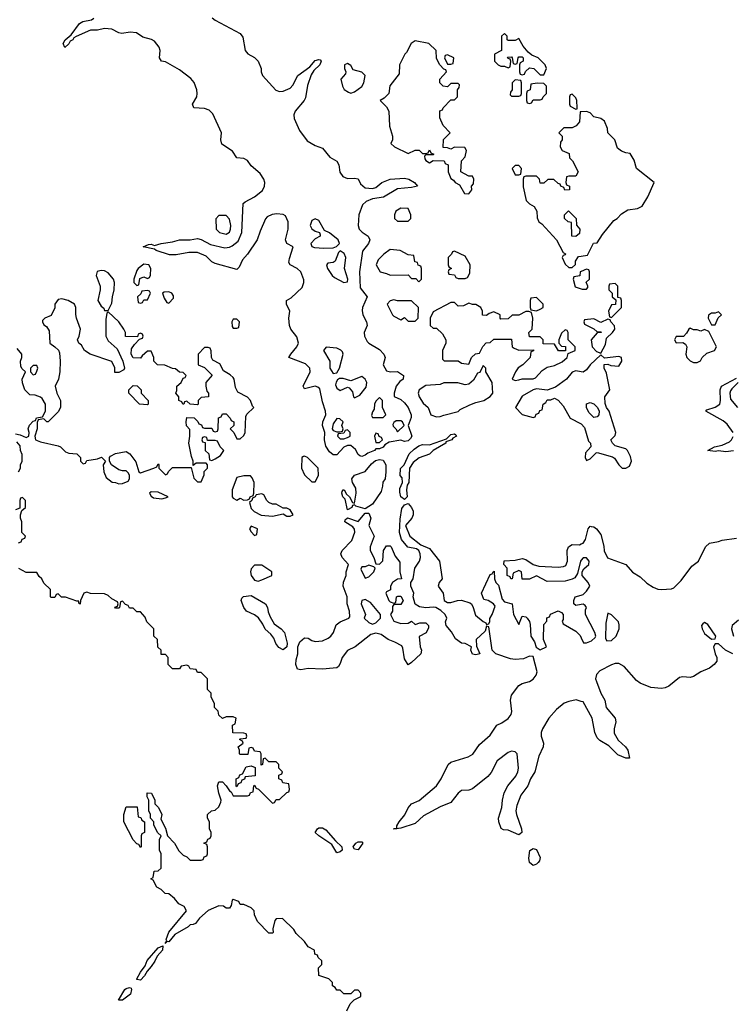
# Model space of a CAD drawing. Header units: inches. Extents: x 2601682 to 2755810, y 449311 to 584050.
# Tile 324 of 505: x 2696854 to 2700847, y 491207 to 496723. Entities that reach past the tile are written whole.
import ezdxf

# ---------------------------------------------------------------- set-up
doc = ezdxf.new("R2010")
doc.units = ezdxf.units.IN
doc.header["$MEASUREMENT"] = 0
doc.layers.add('C6499', color=7, linetype='Continuous')
doc.layers.add('C7409', color=7, linetype='Continuous')

msp = doc.modelspace()

# ---------------------------------------------------------------- linework, layer by layer
at = {"layer": 'C6499', "color": 2}
for points, elevation in [([(2697932.7, 496732.7), (2697950, 496720.7), (2698090, 496646), (2698104.5, 496624.5), (2698117.3, 496550), (2698132.5, 496532.5), (2698170, 496510.7), (2698190.8, 496490), (2698206, 496450), (2698206, 496430), (2698214.8, 496410), (2698288.5, 496328.5), (2698310, 496321.6), (2698330, 496323), (2698370, 496339.1), (2698383.8, 496356.2), (2698412.3, 496410), (2698480.2, 496459.8), (2698510, 496494.9), (2698530, 496500.7), (2698537.5, 496497.5), (2698542.8, 496490), (2698534.9, 496470), (2698501.3, 496438.7), (2698486.7, 496413.3), (2698465.8, 496354.2), (2698454.9, 496285.1), (2698448, 496270), (2698397.1, 496210), (2698390.4, 496190), (2698392.7, 496170), (2698421.4, 496101.4), (2698464.6, 496044.6), (2698510, 496017.3), (2698550, 496004), (2698592, 495952), (2698630.6, 495930), (2698641.6, 495910), (2698648.4, 495868.4), (2698663.7, 495843.7), (2698690, 495833), (2698730, 495835.5), (2698750, 495830.6), (2698763.1, 495803.1), (2698790, 495781.6), (2698830, 495778), (2698850, 495782.8), (2698882.7, 495810), (2698929.8, 495830.2), (2699010, 495834.6), (2699034.8, 495830), (2699066, 495810), (2699082, 495790), (2699050, 495782), (2698970, 495775.6), (2698891.6, 495728.4), (2698830, 495718.7), (2698795.1, 495704.9), (2698774.1, 495685.9), (2698754, 495630), (2698750.4, 495570.4), (2698756.3, 495550), (2698772, 495532), (2698806.8, 495510), (2698816.3, 495490), (2698807.7, 495470), (2698774.2, 495425.8), (2698757.1, 495310), (2698761.6, 495221.6), (2698800.5, 495170), (2698774.9, 495110), (2698773.2, 495093.2), (2698776.3, 495070), (2698797.3, 495030), (2698800.7, 495010), (2698784, 494970), (2698786, 494950), (2698800.5, 494920.5), (2698810.5, 494910.5), (2698870, 494874.8), (2698894.8, 494850), (2698901, 494830), (2698890.8, 494790), (2698910, 494756), (2698930.6, 494750.6), (2698970, 494752.2), (2699004, 494730), (2699002.8, 494710), (2698984.2, 494695.8), (2698964, 494670), (2698951.3, 494630), (2698952, 494612), (2698990, 494594.8), (2699010, 494577.3), (2699030.3, 494550), (2699047.3, 494510), (2699046.4, 494493.6), (2699031, 494450), (2699050.7, 494390), (2699044, 494376), (2699030, 494364), (2699010, 494359), (2698990, 494368), (2698924.7, 494355.3), (2698899.6, 494340.4), (2698890, 494328), (2698870, 494318), (2698850, 494318), (2698842, 494310), (2698804.9, 494295.1), (2698790, 494284), (2698770, 494275.3), (2698760.2, 494280.2), (2698750, 494288), (2698734.6, 494314.6), (2698710, 494338), (2698690, 494338), (2698670, 494328.7), (2698630, 494285.2), (2698610, 494285.1), (2698590, 494302), (2698570, 494334), (2698561.3, 494370), (2698562.7, 494410), (2698549.7, 494450), (2698552, 494470), (2698569.6, 494510), (2698568.2, 494530), (2698550, 494582), (2698535.3, 494655.3), (2698525.1, 494665.1), (2698510, 494669.6), (2698450, 494655.3), (2698442.7, 494670), (2698482, 494750), (2698479.3, 494770), (2698454.9, 494794.9), (2698362, 494830), (2698372.7, 494850), (2698406.6, 494890), (2698416, 494910), (2698407.2, 494947.2), (2698372.7, 494990), (2698365.6, 495010), (2698362.4, 495050), (2698367, 495090), (2698349, 495130), (2698348, 495150), (2698375.3, 495164.7), (2698437, 495223), (2698446, 495250), (2698445.6, 495265.6), (2698429, 495310), (2698409, 495330), (2698368.7, 495350), (2698362.7, 495362.7), (2698365.2, 495385.2), (2698386, 495450), (2698350, 495469), (2698342.7, 495490), (2698358.7, 495550), (2698358.4, 495590), (2698343.6, 495623.6), (2698330, 495631.8), (2698295.3, 495635.3), (2698268.5, 495631.5), (2698240.6, 495619.4), (2698231.8, 495608.2), (2698201.3, 495538.7), (2698184.4, 495490), (2698130, 495409.5), (2698101.7, 495378.3), (2698083.5, 495336.5), (2698070, 495324), (2697950, 495357), (2697930, 495367.3), (2697898.8, 495398.8), (2697850, 495418.4), (2697802, 495418), (2697730, 495406), (2697694, 495406), (2697618, 495430), (2697610, 495438), (2697546, 495450), (2697576.4, 495463.6), (2697590, 495464.7), (2697610, 495458), (2697646, 495470), (2697710, 495479.1), (2697750, 495490.5), (2697810, 495490.4), (2697850, 495496.4), (2697870, 495492.4), (2697923.4, 495463.4), (2698004.1, 495444.1), (2698030, 495447.7), (2698044.4, 495455.6), (2698077.2, 495482.8), (2698098.4, 495530), (2698106.2, 495693.8), (2698116.6, 495703.4), (2698169.2, 495730), (2698214.2, 495765.8), (2698225.1, 495790), (2698227, 495810), (2698222.7, 495830), (2698201.3, 495861.3), (2698150, 495905.2), (2698130, 495934), (2698110, 495946), (2698070, 495949), (2698046, 495986), (2697985.6, 496025.6), (2697980.9, 496050), (2697984.2, 496090), (2697935.8, 496195.8), (2697915.4, 496215.4), (2697890, 496225.6), (2697829, 496230), (2697822.7, 496250), (2697847, 496290), (2697847.8, 496310), (2697846, 496330), (2697831.3, 496371.3), (2697813.7, 496393.7), (2697750, 496442), (2697670, 496487), (2697648.7, 496490), (2697637.2, 496510), (2697640.9, 496550), (2697636, 496570), (2697610, 496602.7), (2697592.1, 496612.1), (2697544.5, 496624.5), (2697509.3, 496649.3), (2697472.9, 496652.9), (2697426.3, 496646.3), (2697410, 496649.2), (2697370, 496669.3), (2697330, 496674), (2697290, 496665.2), (2697250, 496664), (2697170.9, 496629.1), (2697158, 496622), (2697151.3, 496610), (2697136.9, 496603.1), (2697130, 496588), (2697107.3, 496567.3), (2697098, 496590), (2697108.7, 496610), (2697142, 496638), (2697190, 496701), (2697207.5, 496712.5), (2697257.2, 496722.8), (2697270, 496730.7)], 2), ([(2700000, 496206.3), (2699994, 496206), (2699991.3, 496150), (2699971.1, 496128.9), (2699950, 496118), (2699902, 496118), (2699874, 496090), (2699894, 496070), (2699894, 496050), (2699883.6, 496036.4), (2699882, 496010), (2699894, 495990), (2699932.7, 495972.7), (2699934, 495950), (2699951.6, 495931.6), (2699982, 495870), (2699970, 495846), (2699930, 495846), (2699918, 495842), (2699914, 495810), (2699918, 495798), (2699934, 495790), (2699934, 495770), (2699908.4, 495768.4), (2699902, 495782), (2699886, 495790), (2699882, 495802), (2699870, 495806), (2699847.3, 495827.3), (2699812.7, 495827.3), (2699790, 495808), (2699770, 495808), (2699766, 495830), (2699750, 495846), (2699690, 495846), (2699678, 495842), (2699674, 495830), (2699674, 495786), (2699692, 495710), (2699710, 495692), (2699736, 495676), (2699752, 495650), (2699752.7, 495612.7), (2699762, 495590), (2699778.8, 495578.8), (2699862, 495490), (2699898, 495418), (2699911.6, 495411.6), (2699910, 495406), (2699898, 495402), (2699894, 495390), (2699910, 495354), (2699930, 495334), (2699950, 495334), (2699968, 495352), (2699968.9, 495371.1), (2699984, 495396), (2700000, 495398.7)], 6), ([(2700000, 495312.7), (2699994, 495310), (2699992, 495288), (2699958, 495282), (2699954, 495270), (2699966.8, 495226.8), (2700000, 495216)], 6), ([(2696830, 494402), (2696856.9, 494396.9), (2696890, 494382), (2696906, 494390), (2696908, 494410), (2696902, 494430), (2696908.4, 494451.6), (2696930, 494474), (2696942, 494478), (2696947.3, 494492.7), (2696982, 494498), (2696998, 494530), (2696998, 494570), (2696980.4, 494600.4), (2696970, 494608), (2696940.4, 494620.4), (2696910, 494622), (2696882, 494650), (2696868.9, 494688.9), (2696868, 494710), (2696886, 494750), (2696867.3, 494767.3), (2696860.4, 494780.4), (2696858, 494810), (2696866, 494830), (2696866, 494850), (2696840.4, 494880.4)], 6), ([(2700000, 494750.6), (2699970, 494755.3), (2699950, 494748.7), (2699918, 494710), (2699855.3, 494664.7), (2699810, 494648), (2699750, 494655.3), (2699730, 494648.7), (2699670, 494614), (2699632, 494550), (2699670, 494512), (2699730, 494494), (2699742, 494498), (2699747.3, 494512.7), (2699762, 494518), (2699767.3, 494532.7), (2699782, 494538), (2699786, 494570), (2699802, 494578), (2699810, 494594), (2699830, 494594), (2699850, 494602), (2699870, 494592), (2699899.8, 494559.8), (2699938, 494490), (2699999.8, 494459.8), (2700000, 494459.5)], 6), ([(2696848, 494190), (2696858, 494210), (2696858, 494230), (2696868, 494250), (2696867.3, 494287.3), (2696858, 494310), (2696856.4, 494336.4), (2696838, 494358)], 6), ([(2696847.3, 493792.7), (2696862, 493798), (2696867.3, 493812.7), (2696882, 493818), (2696886, 493830), (2696866, 493850), (2696866, 493910), (2696858, 493930), (2696858, 493950), (2696866, 493974), (2696886, 493990), (2696886, 494030), (2696870, 494046), (2696858, 494042), (2696854, 494030), (2696854, 493986), (2696830, 493978)], 6), ([(2700000, 492903.7), (2699971.8, 492911.8), (2699930, 492904.2), (2699905.1, 492894.9), (2699862.2, 492857.8), (2699818.7, 492810), (2699783.1, 492750), (2699775.3, 492730), (2699774.9, 492710), (2699788, 492670), (2699787.7, 492650), (2699763.1, 492596.9), (2699739.5, 492510), (2699716.5, 492470), (2699700.3, 492430), (2699661.3, 492378.7), (2699639.3, 492320.7), (2699634.6, 492290), (2699636.5, 492270), (2699665.5, 492190), (2699666.8, 492170), (2699658.8, 492161.2), (2699650, 492156), (2699590, 492182), (2699564.8, 492184.8), (2699551.9, 492191.9), (2699537.6, 492230), (2699536.9, 492250), (2699555.8, 492310), (2699558.9, 492350), (2699568.5, 492391.5), (2699589.6, 492430), (2699634.3, 492485.7), (2699644.7, 492510), (2699648, 492530), (2699640.9, 492610), (2699630, 492620.9), (2699610, 492624.5), (2699590, 492617), (2699529.1, 492570.9), (2699494.8, 492505.2), (2699477.5, 492482.5), (2699390, 492414), (2699370, 492406), (2699330, 492405.1), (2699310.6, 492390), (2699270, 492338), (2699210, 492313.3), (2699116.3, 492263.7), (2699070, 492219.6), (2698990, 492193.2), (2698948.4, 492188.4), (2698952.7, 492192.7), (2698967.3, 492192.7), (2698967.3, 492207.3), (2698979.3, 492230), (2699011.5, 492268.5), (2699030, 492306.8), (2699049.5, 492330), (2699091.2, 492348.8), (2699189.8, 492430.2), (2699215.6, 492470), (2699254.5, 492550), (2699270, 492563.8), (2699367, 492593), (2699392.3, 492607.7), (2699430, 492663), (2699490, 492714.8), (2699527, 492770), (2699556.1, 492783.9), (2699591.3, 492808.7), (2699607, 492830), (2699611.8, 492848.2), (2699604.2, 492910), (2699610, 492938.8), (2699650, 492992.7), (2699670, 493003.8), (2699710, 493014.9), (2699731.3, 493028.7), (2699747, 493050), (2699752.7, 493070), (2699730, 493155.3), (2699710, 493157.2), (2699676.7, 493143.3), (2699630, 493138.9), (2699603.1, 493143.1), (2699522, 493170), (2699502, 493190), (2699482, 493322), (2699470, 493326), (2699462, 493298), (2699412, 493250), (2699412.7, 493212.7), (2699431.3, 493170), (2699410, 493164), (2699390, 493169), (2699382, 493190), (2699386, 493210), (2699350, 493229), (2699329.5, 493229.5), (2699294.8, 493254.8), (2699274, 493294), (2699244, 493330), (2699239, 493350), (2699248, 493370), (2699238, 493390), (2699213.2, 493413.2), (2699186, 493430), (2699170, 493432.7), (2699130, 493428.7), (2699094.6, 493434.6), (2699068.9, 493448.9), (2699059, 493490), (2699062, 493510), (2699046, 493550), (2699046, 493570), (2699058, 493590), (2699068.7, 493650), (2699094, 493690), (2699099.5, 493710), (2699098, 493730), (2699089.5, 493749.5), (2699078, 493758), (2699027.7, 493767.7), (2698993.2, 493810), (2698982.7, 493850), (2698985.2, 493925.2), (2698995.9, 493984.1), (2699010, 494006), (2699030, 494012), (2699050, 493990.8), (2699058.9, 493970), (2699058.3, 493950), (2699050.2, 493929.8), (2699016, 493890), (2699040.7, 493830), (2699101.4, 493781.4), (2699150, 493761), (2699206.8, 493690), (2699221, 493590), (2699204.7, 493570), (2699198, 493550), (2699226.8, 493510), (2699232, 493470), (2699250, 493458), (2699270, 493458), (2699306, 493470), (2699330, 493470.5), (2699376.3, 493456.3), (2699384.7, 493450), (2699394, 493430), (2699407.9, 493387.9), (2699450, 493350.8), (2699464.7, 493344.7), (2699470, 493334), (2699482, 493338), (2699488.4, 493351.6), (2699488.4, 493368.4), (2699502, 493390), (2699518, 493438), (2699508, 493450), (2699478, 493470), (2699455.3, 493475.3), (2699442, 493510), (2699490, 493614), (2699502, 493618), (2699506, 493630), (2699512.7, 493632.7), (2699514, 493590), (2699522, 493570), (2699536, 493556), (2699556.9, 493476.9), (2699570, 493462), (2699614, 493450), (2699621, 493390), (2699650, 493334), (2699670, 493382), (2699690, 493378), (2699698, 493370), (2699710.7, 493350.7), (2699714.4, 493334.4), (2699718, 493270), (2699738, 493238), (2699746.8, 493206.8), (2699770, 493192), (2699806, 493210), (2699788, 493250), (2699790, 493334), (2699807.3, 493352.7), (2699808, 493372), (2699822, 493378), (2699828, 493392), (2699870, 493412), (2699890, 493402), (2699898, 493390), (2699898, 493362), (2699894, 493354), (2699898, 493338), (2699970, 493298), (2699993.7, 493273.7), (2700000, 493259.3)], 2), ([(2700000, 493695.3), (2699996, 493690), (2699979.6, 493620.4), (2699964.7, 493595.3), (2699950, 493588), (2699910, 493578), (2699810, 493575.3), (2699750, 493608), (2699710, 493588), (2699668.4, 493588.4), (2699666, 493630), (2699650, 493638), (2699618, 493622), (2699614, 493590), (2699606, 493590), (2699602, 493602), (2699586, 493610), (2699586, 493650), (2699566, 493670), (2699568.4, 493691.6), (2699630, 493694.8), (2699670, 493704.7), (2699690, 493698), (2699730, 493671), (2699762, 493662), (2699870, 493655.5), (2699900.9, 493659.1), (2699914, 493666), (2699922.9, 493690), (2699921.6, 493750), (2699929.5, 493770), (2699950, 493782), (2699990, 493780.7), (2700000, 493785.7)], 2), ([(2698686, 491170), (2698706, 491210), (2698727.3, 491232.7), (2698766, 491250), (2698766, 491270), (2698750, 491286), (2698730, 491286), (2698710, 491266), (2698670, 491266), (2698650, 491286), (2698630, 491286), (2698622, 491302), (2698606, 491310), (2698606, 491330), (2698586, 491350), (2698529.2, 491369.2), (2698528.9, 491411.1), (2698546, 491430), (2698546, 491450), (2698526, 491470), (2698522, 491482), (2698508.4, 491488.4), (2698506, 491510), (2698470, 491528), (2698450, 491558), (2698403.1, 491603.1), (2698390, 491626), (2698327.3, 491687.3), (2698290, 491686), (2698283.6, 491676.4), (2698272, 491630), (2698274, 491610), (2698270, 491606), (2698250, 491606), (2698186, 491670), (2698168.9, 491708.9), (2698168, 491730), (2698150, 491748), (2698110, 491766), (2698090, 491766), (2698082, 491782), (2698050, 491794), (2698044.7, 491790), (2698039.6, 491760.4), (2698030, 491746), (2698010, 491746), (2697996.4, 491756.4), (2697970, 491759.3), (2697910, 491731.8), (2697861, 491690), (2697839.8, 491660.2), (2697826.4, 491653.6), (2697810, 491652.7), (2697798.7, 491641.3), (2697722.8, 491597.2), (2697690, 491557.2), (2697681, 491559), (2697668.4, 491548.4), (2697678, 491562), (2697674, 491570), (2697689.7, 491610.3), (2697788, 491730), (2697774.6, 491754.6), (2697746, 491770), (2697720.4, 491800.4), (2697690, 491826), (2697668.4, 491828.4), (2697646, 491850), (2697623.1, 491863.1), (2697602, 491902), (2697588, 491910), (2697602, 491918), (2697607.3, 491952.7), (2697630, 491954), (2697646, 491970), (2697646, 492050), (2697638, 492070), (2697638, 492130), (2697646, 492150), (2697627.3, 492167.3), (2697606, 492210), (2697606, 492230), (2697586, 492250), (2697586, 492270), (2697578, 492290), (2697578, 492350), (2697568, 492370), (2697568.4, 492391.6), (2697592, 492390), (2697611.3, 492350), (2697612, 492330), (2697631.3, 492310), (2697651, 492270), (2697644.7, 492244.7), (2697670, 492194), (2697682, 492150), (2697722, 492110), (2697746.4, 492066.4), (2697770, 492042), (2697790, 492034), (2697810, 492014), (2697870, 492014), (2697882, 492018), (2697887.3, 492032.7), (2697902, 492038), (2697906, 492050), (2697906, 492090), (2697902, 492102), (2697886, 492110), (2697902, 492118), (2697907.3, 492132.7), (2697922, 492138), (2697926, 492150), (2697926, 492170), (2697918, 492190), (2697918, 492230), (2697906, 492250), (2697906, 492270), (2697928.4, 492291.6), (2697950, 492294), (2697970, 492314), (2697980.4, 492339.6), (2697982, 492350), (2697969.1, 492389.1), (2697962, 492430), (2697970, 492454), (2697990, 492454), (2698011.3, 492431.3), (2698030, 492402), (2698038, 492398), (2698050, 492374), (2698130, 492374), (2698142, 492378), (2698147.3, 492392.7), (2698162, 492398), (2698166, 492430), (2698170, 492434), (2698178, 492418), (2698192.7, 492412.7), (2698270, 492334), (2698282, 492338), (2698290, 492354), (2698310, 492354), (2698350, 492394), (2698362, 492398), (2698366, 492410), (2698362, 492442), (2698328.4, 492448.4), (2698322, 492462), (2698306, 492470), (2698306, 492490), (2698322, 492498), (2698326, 492510), (2698306, 492530), (2698306, 492550), (2698290, 492566), (2698250, 492566), (2698230, 492586), (2698218, 492582), (2698214, 492550), (2698207.3, 492547.3), (2698206, 492610), (2698202, 492622), (2698170, 492626), (2698162, 492642), (2698150, 492646), (2698138, 492642), (2698132.7, 492607.3), (2698090, 492606), (2698086, 492610), (2698086, 492630), (2698078, 492650), (2698106, 492670), (2698102, 492682), (2698086, 492690), (2698090, 492694), (2698122, 492698), (2698126, 492710), (2698122, 492722), (2698110, 492726), (2698048.4, 492728.4), (2698046, 492770), (2698062, 492778), (2698066, 492810), (2698050, 492818), (2698010, 492818), (2697990, 492808), (2697970, 492826), (2697966, 492850), (2697946, 492870), (2697946, 492890), (2697926, 492930), (2697926, 492950), (2697906, 492970), (2697906, 493030), (2697870, 493066), (2697850, 493066), (2697842, 493082), (2697810, 493086), (2697802, 493102), (2697790, 493106), (2697758, 493102), (2697750, 493086), (2697710, 493086), (2697686, 493110), (2697686, 493150), (2697670, 493166), (2697647.3, 493167.3), (2697646, 493190), (2697628.4, 493208.4), (2697626, 493250), (2697606, 493270), (2697606, 493310), (2697566, 493350), (2697556.4, 493376.4), (2697530, 493406), (2697510, 493406), (2697490, 493426), (2697470, 493426), (2697462, 493442), (2697447.3, 493447.3), (2697430, 493466), (2697418, 493462), (2697414, 493430), (2697410, 493426), (2697390, 493426), (2697387.3, 493432.7), (2697402, 493438), (2697406, 493450), (2697402, 493462), (2697370, 493478), (2697350, 493498), (2697330, 493506), (2697250, 493508), (2697230, 493515.3), (2697214, 493510), (2697194, 493470), (2697192, 493448), (2697186, 493454), (2697186, 493466), (2697174, 493466), (2697110, 493488.7), (2697088.7, 493488.7), (2697070, 493506), (2697058, 493502), (2697050, 493486), (2697030, 493486), (2697026, 493490), (2697026, 493530), (2696990, 493566), (2696978, 493590), (2696963.1, 493603.1), (2696950, 493626), (2696890, 493626), (2696850, 493648)], 6), ([(2700000, 493447), (2699970, 493442), (2699958, 493450), (2699958, 493470), (2699966, 493490), (2700000, 493499.3)], 2)]:
    msp.add_lwpolyline(points, dxfattribs=dict(at, elevation=elevation))
for points, elevation in [([(2699570, 496646), (2699554, 496630), (2699554, 496550), (2699514, 496530), (2699514, 496490), (2699534, 496470), (2699550, 496462), (2699570, 496462), (2699590, 496454), (2699602, 496458), (2699606, 496490), (2699602, 496502), (2699590, 496506), (2699587.3, 496512.7), (2699610, 496514), (2699614, 496510), (2699618, 496478), (2699630, 496474), (2699642, 496478), (2699646, 496510), (2699650, 496514), (2699670, 496514), (2699674, 496510), (2699674, 496490), (2699658, 496482), (2699654, 496470), (2699654, 496430), (2699658, 496418), (2699670, 496414), (2699682, 496418), (2699687.3, 496432.7), (2699710, 496454), (2699734, 496450), (2699770, 496414), (2699790, 496414), (2699806, 496450), (2699798, 496470), (2699758, 496510), (2699724, 496524), (2699702, 496542), (2699674.6, 496574.6), (2699650, 496618), (2699630, 496606), (2699590, 496606), (2699586, 496610), (2699586, 496630)], 6), ([(2699070, 496604), (2699046.8, 496590), (2699021, 496539), (2699012, 496530), (2698982, 496470), (2698979.6, 496420.4), (2698927.1, 496352.9), (2698922, 496310), (2698896.9, 496283.1), (2698874, 496270), (2698910, 496234), (2698922, 496210), (2698926.4, 496126.4), (2698942, 496070), (2698942, 496050), (2698934, 496030), (2698954, 496010), (2699030, 495974), (2699070, 495992), (2699091.6, 495991.6), (2699110, 495974), (2699130, 495974), (2699142, 495978), (2699150, 495994), (2699158, 495978), (2699174, 495970), (2699170, 495966), (2699130, 495966), (2699122, 495958), (2699123.6, 495943.6), (2699130, 495934), (2699150, 495922), (2699170, 495934), (2699232.7, 495932.7), (2699238, 495918), (2699254, 495910), (2699254, 495870), (2699270, 495834), (2699284.7, 495824.7), (2699294, 495810), (2699318, 495798), (2699346, 495750), (2699370, 495747.3), (2699388, 495770), (2699386, 495790), (2699396.4, 495803.6), (2699398, 495830), (2699390, 495846), (2699370, 495846), (2699326, 495870), (2699328.4, 495931.6), (2699350, 495954), (2699358, 495990), (2699347.3, 496007.3), (2699290, 496008), (2699270, 495998), (2699250, 496006), (2699227.3, 496007.3), (2699228.4, 496051.6), (2699266, 496090), (2699226, 496130), (2699207.3, 496172.7), (2699207.3, 496212.7), (2699222, 496218), (2699226, 496230), (2699270, 496274), (2699290, 496274), (2699306, 496290), (2699306, 496330), (2699316.4, 496343.6), (2699318, 496358), (2699310, 496366), (2699270, 496366), (2699250, 496346), (2699226, 496350), (2699208, 496370), (2699208, 496390), (2699246, 496430), (2699242, 496442), (2699230, 496446), (2699208, 496470), (2699190, 496506), (2699188, 496550), (2699146, 496590)], 6), ([(2699250, 496526), (2699238, 496522), (2699234, 496510), (2699250, 496474), (2699270, 496474), (2699282, 496478), (2699286, 496510)], 6), ([(2698690, 496478), (2698674, 496470), (2698674, 496450), (2698682, 496430), (2698679.6, 496420.4), (2698654, 496390), (2698662, 496350), (2698671.6, 496331.6), (2698696.9, 496316.9), (2698710, 496311.3), (2698730, 496318.8), (2698771.6, 496348.4), (2698782, 496370), (2698789, 496410), (2698770, 496429), (2698722, 496442), (2698710, 496466)], 6), ([(2699630, 496386), (2699614, 496370), (2699614, 496330), (2699603.6, 496316.4), (2699602, 496302), (2699610, 496294), (2699650, 496294), (2699662, 496298), (2699666, 496310), (2699666, 496370), (2699662, 496382)], 6), ([(2699752.7, 496367.3), (2699718, 496362), (2699714, 496330), (2699698, 496322), (2699694, 496310), (2699694, 496270), (2699698, 496258), (2699710, 496254), (2699722, 496258), (2699730, 496274), (2699770, 496274), (2699782, 496278), (2699786, 496290), (2699806, 496310), (2699806, 496350), (2699790, 496366)], 6), ([(2699950, 496306), (2699938, 496302), (2699934, 496290), (2699934, 496250), (2699938, 496238), (2699970, 496222), (2699976.4, 496223.6), (2699978, 496230), (2699975.3, 496270), (2699970, 496286)], 6), ([(2699650, 495906), (2699630, 495906), (2699614, 495890), (2699630, 495854), (2699650, 495854), (2699662, 495858), (2699666, 495890)], 6), ([(2698010, 495626), (2697970, 495626), (2697952.7, 495607.3), (2697954, 495550), (2697974, 495530), (2698010, 495521), (2698030, 495532), (2698035.1, 495550), (2698037.2, 495570), (2698030, 495606)], 6), ([(2698990, 495668), (2698962, 495650), (2698954, 495630), (2698954, 495610), (2698970, 495594), (2699030, 495594), (2699046, 495610), (2699046, 495630), (2699030, 495666)], 6), ([(2699970, 495508.7), (2699948, 495510), (2699946, 495586), (2699926, 495590), (2699906, 495610), (2699906, 495630), (2699928.4, 495651.6), (2699972, 495610), (2699972.7, 495572.7), (2699992, 495550), (2699990, 495526)], 6), ([(2698510, 495608), (2698490, 495598), (2698481, 495570), (2698490, 495552), (2698510, 495538), (2698534, 495530), (2698538, 495518), (2698538, 495510), (2698510, 495495.3), (2698484.7, 495470), (2698491.6, 495451.6), (2698506, 495446), (2698557.5, 495442.5), (2698610, 495444.7), (2698628.4, 495451.6), (2698646, 495470), (2698638, 495490), (2698590, 495529), (2698561.2, 495541.2), (2698530, 495598)], 2), ([(2698650, 495428), (2698641, 495419), (2698622, 495370), (2698610, 495362), (2698581, 495359), (2698572, 495350), (2698578, 495330), (2698604.7, 495290), (2698618, 495278), (2698670, 495251.3), (2698690, 495254), (2698692.7, 495270), (2698674, 495330), (2698681.2, 495390), (2698672.5, 495412.5)], 2), ([(2698930, 495435.3), (2698894, 495410), (2698862, 495378), (2698852, 495350), (2698874, 495310), (2698910, 495302), (2698930, 495292), (2699030, 495294), (2699050, 495274), (2699072.7, 495272.7), (2699090, 495254), (2699106, 495270), (2699106, 495330), (2699102, 495342), (2699087.3, 495347.3), (2699082, 495362), (2699067.3, 495367.3), (2699062, 495402), (2699030, 495406), (2698986, 495430)], 6), ([(2699290, 495426), (2699278, 495422), (2699274, 495410), (2699254, 495390), (2699254, 495350), (2699258, 495338), (2699274, 495330), (2699258, 495322), (2699254, 495310), (2699258, 495298), (2699290, 495294), (2699298, 495278), (2699310, 495274), (2699350, 495274), (2699362, 495278), (2699376.4, 495303.6), (2699378, 495350), (2699350, 495398)], 6), ([(2697550, 495352.7), (2697518, 495330), (2697510, 495318), (2697494, 495270), (2697494, 495250), (2697510, 495234), (2697522, 495238), (2697527.3, 495272.7), (2697550, 495282), (2697570, 495274), (2697582, 495278), (2697587.3, 495292.7), (2697588, 495330), (2697578, 495350)], 6), ([(2697310, 495317.2), (2697288.5, 495311.5), (2697282.8, 495290), (2697305.5, 495230), (2697305.5, 495210), (2697291, 495150), (2697310, 495118), (2697326, 495106), (2697330, 495094), (2697350, 495094), (2697370, 495134), (2697373.2, 495170), (2697384, 495210), (2697385.2, 495250), (2697379, 495270), (2697350, 495304), (2697330, 495316)], 6), ([(2697570, 495206), (2697538, 495202), (2697532.7, 495187.3), (2697514, 495170), (2697518, 495138), (2697530, 495134), (2697542, 495138), (2697550, 495154), (2697570, 495154), (2697586, 495190), (2697582, 495202)], 6), ([(2697690, 495198), (2697663.6, 495196.4), (2697654, 495190), (2697663.6, 495163.6), (2697678, 495138), (2697690, 495134), (2697716.4, 495163.6), (2697716.4, 495176.4), (2697706, 495190)], 6), ([(2697090, 495159), (2697070, 495155.3), (2697051.3, 495130), (2697051.1, 495108.9), (2697030, 495066), (2696994, 495050), (2696982, 495038), (2696982, 495030), (2696990, 495014), (2697003.6, 495003.6), (2697019.6, 494979.6), (2697022, 494910), (2697051.1, 494891.1), (2697071.3, 494871.3), (2697076.9, 494856.9), (2697081, 494810), (2697078, 494750), (2697072, 494710), (2697052, 494670), (2697062, 494630), (2697082, 494590), (2697082, 494550), (2697070, 494526), (2697014, 494470), (2697006, 494470), (2696990, 494486), (2696958, 494482), (2696952.7, 494467.3), (2696951.3, 494430), (2696938, 494390), (2696942, 494370), (2696970, 494358), (2697070, 494336), (2697082, 494330), (2697110, 494302), (2697130, 494294), (2697174, 494290), (2697194, 494270), (2697194, 494250), (2697210, 494234), (2697222, 494238), (2697230, 494254), (2697290, 494262), (2697312.7, 494272.7), (2697334, 494250), (2697322, 494230), (2697324.7, 494190), (2697338, 494158), (2697371.3, 494131.3), (2697390.9, 494130.9), (2697410, 494122), (2697430, 494124.7), (2697462, 494138), (2697468.7, 494150), (2697468.7, 494170), (2697463.1, 494183.1), (2697450, 494195.3), (2697430, 494195.3), (2697410, 494202), (2697368, 494230), (2697358, 494250), (2697358, 494270), (2697362, 494278), (2697390, 494292), (2697450, 494304.7), (2697471.1, 494291.1), (2697505.4, 494245.4), (2697522, 494190), (2697530, 494184.7), (2697606, 494210), (2697622, 494218), (2697630, 494234), (2697634, 494230), (2697634, 494210), (2697670, 494174), (2697682, 494178), (2697687.3, 494192.7), (2697710, 494214), (2697814, 494214), (2697830, 494154), (2697850, 494134), (2697870, 494134), (2697887.3, 494172.7), (2697888.4, 494191.6), (2697906, 494210), (2697906, 494230), (2697898, 494238), (2697842, 494238), (2697826, 494226), (2697826, 494250), (2697816.4, 494276.4), (2697802, 494350), (2697808, 494390), (2697807.3, 494427.3), (2697788.4, 494448.4), (2697786, 494470), (2697790, 494494), (2697831.6, 494491.6), (2697852.7, 494472.7), (2697858, 494458), (2697872.7, 494452.7), (2697878, 494438), (2697890, 494434), (2697930, 494434), (2697938, 494418), (2697950, 494414), (2697962, 494418), (2697966, 494430), (2697967.3, 494492.7), (2697982, 494498), (2697990, 494514), (2698010, 494514), (2698034, 494490), (2698038, 494478), (2698054, 494470), (2698054, 494450), (2698034, 494430), (2698054, 494410), (2698070, 494374), (2698090, 494374), (2698110, 494394), (2698118, 494410), (2698120.4, 494499.6), (2698127.3, 494512.7), (2698166, 494550), (2698158, 494558), (2698148, 494590), (2698130, 494608), (2698076.4, 494636.4), (2698063.1, 494663.1), (2698055.3, 494710), (2698050, 494718), (2698033.6, 494733.6), (2697996.4, 494756.4), (2697974.6, 494794.6), (2697936.4, 494816.4), (2697928, 494830), (2697927.3, 494867.3), (2697922, 494882), (2697910, 494886), (2697890, 494886), (2697854, 494850), (2697854, 494790), (2697890, 494774), (2697931.6, 494731.6), (2697896, 494690), (2697896, 494670), (2697902.8, 494642.8), (2697911.3, 494630), (2697912, 494610), (2697870, 494606), (2697854, 494590), (2697854, 494570), (2697850, 494566), (2697808.4, 494568.4), (2697790, 494586), (2697778, 494582), (2697774, 494570), (2697768.4, 494568.4), (2697762, 494582), (2697746, 494590), (2697746, 494610), (2697728, 494630), (2697734.6, 494645.4), (2697735.3, 494670), (2697758, 494690), (2697770, 494714), (2697782, 494718), (2697786, 494730), (2697770, 494746), (2697748.7, 494748.7), (2697727.3, 494767.3), (2697710, 494768), (2697667.3, 494787.3), (2697626, 494790), (2697606, 494810), (2697606, 494830), (2697590, 494866), (2697570, 494866), (2697539.6, 494840.4), (2697530, 494826), (2697488.9, 494828.9), (2697478, 494850), (2697480.4, 494879.6), (2697496.4, 494903.6), (2697526, 494934), (2697542, 494938), (2697546, 494950), (2697542, 494962), (2697530, 494966), (2697518, 494962), (2697514, 494946), (2697447.3, 494947.3), (2697446, 494970), (2697438, 494990), (2697408.7, 495030), (2697350, 495086), (2697342, 495078), (2697336.9, 495043.1), (2697336, 494950), (2697350, 494924.7), (2697399.8, 494879.8), (2697432, 494810), (2697442, 494770), (2697438, 494762), (2697410, 494746), (2697387.3, 494747.3), (2697387.3, 494772.7), (2697370, 494808), (2697249.1, 494849.1), (2697218, 494870), (2697200.4, 494900.4), (2697186, 494910), (2697178, 494930), (2697188, 494950), (2697195.3, 494990), (2697173.2, 495050), (2697168.4, 495071.6), (2697168.7, 495110), (2697162, 495130), (2697126, 495150)], 6), ([(2698950, 495153.2), (2698930, 495148), (2698912, 495130), (2698942, 495070), (2698950, 495062), (2698990, 495042), (2699010, 495054), (2699030, 495034), (2699070, 495034), (2699086, 495050), (2699088, 495110), (2699050, 495148), (2698971.6, 495148.4)], 6), ([(2699290, 495138), (2699270, 495138), (2699170, 495086), (2699154, 495050), (2699154, 495010), (2699170, 494994), (2699190, 494994), (2699223.6, 494963.6), (2699242, 494930), (2699242, 494910), (2699222, 494870), (2699222, 494822), (2699232.7, 494812.7), (2699310, 494812), (2699330, 494798), (2699370, 494794), (2699386, 494830), (2699408.4, 494851.6), (2699430, 494854), (2699448, 494892), (2699467.3, 494912.7), (2699490, 494914), (2699510, 494934), (2699610, 494934), (2699614, 494890), (2699623.6, 494883.6), (2699650, 494872), (2699732.7, 494872.7), (2699732.7, 494867.3), (2699718, 494862), (2699714, 494830), (2699672, 494790), (2699647.1, 494772.9), (2699631.3, 494750), (2699614, 494710), (2699630, 494702), (2699650, 494706), (2699669.2, 494710.8), (2699730, 494710.8), (2699743.2, 494716.8), (2699782, 494758), (2699810, 494776), (2699850, 494786), (2699893.2, 494806.8), (2699922, 494830), (2699927.3, 494852.7), (2699966, 494870), (2699966, 494890), (2699926, 494930), (2699926, 494970), (2699922, 494982), (2699910, 494986), (2699890, 494966), (2699874, 494930), (2699874, 494910), (2699890, 494894), (2699912.7, 494892.7), (2699912.7, 494867.3), (2699872.7, 494867.3), (2699850, 494906), (2699787.3, 494907.3), (2699786, 494930), (2699770, 494946), (2699710, 494946), (2699706, 494970), (2699726, 494990), (2699728, 495050), (2699722, 495082), (2699707.3, 495087.3), (2699690, 495088), (2699650, 495068), (2699612.7, 495067.3), (2699590, 495048), (2699550, 495046), (2699546, 495050), (2699546, 495070), (2699510, 495086), (2699483.6, 495076.4), (2699470, 495066), (2699447.3, 495067.3), (2699446, 495090), (2699438, 495110), (2699410, 495128), (2699390, 495128), (2699370, 495135.3), (2699339.6, 495120.4), (2699310, 495118)], 6), ([(2699750, 495166), (2699718, 495162), (2699714, 495150), (2699714, 495110), (2699718, 495098), (2699750, 495092), (2699770, 495102), (2699786, 495110), (2699786, 495130)], 6), ([(2698070, 495046), (2698050, 495046), (2698042, 495030), (2698043.6, 495003.6), (2698050, 494994), (2698070, 494994), (2698082, 494998), (2698086, 495030)], 6), ([(2698570.8, 494889.2), (2698556, 494870), (2698590.7, 494810), (2698590.7, 494770), (2698610, 494741), (2698630, 494744.7), (2698646, 494770), (2698666, 494850), (2698662, 494862), (2698652.3, 494872.3), (2698630, 494882)], 2), ([(2696950, 494786), (2696930, 494786), (2696914, 494770), (2696914, 494750), (2696930, 494734), (2696942, 494738), (2696950, 494754), (2696955.3, 494770)], 6), ([(2699450, 494786), (2699432.7, 494747.3), (2699418, 494742), (2699396.9, 494703.1), (2699370, 494682), (2699350, 494678), (2699308.4, 494688.4), (2699230, 494688.7), (2699210, 494679), (2699130, 494673.2), (2699091.3, 494650), (2699086.8, 494630), (2699091.3, 494610), (2699115.3, 494575.3), (2699142, 494550), (2699158, 494510), (2699190, 494497.3), (2699210, 494499.1), (2699230, 494508.2), (2699310, 494528.4), (2699321.6, 494538.4), (2699375.1, 494564.9), (2699410, 494579.1), (2699455.3, 494590), (2699490, 494611.3), (2699504, 494630), (2699502, 494690), (2699466, 494750), (2699466, 494770)], 6), ([(2698770, 494724), (2698710, 494699.3), (2698666.4, 494713.6), (2698646.4, 494713.6), (2698635.3, 494704.7), (2698626.8, 494693.2), (2698623.5, 494676.5), (2698630, 494658), (2698650, 494646), (2698690, 494664.7), (2698699.8, 494659.8), (2698718, 494638), (2698724.7, 494610), (2698730, 494604.7), (2698760.2, 494619.8), (2698794.8, 494665.2), (2698799, 494690), (2698788.7, 494710)], 2), ([(2697570, 494566), (2697526, 494570), (2697466, 494630), (2697466, 494650), (2697490, 494674), (2697512.7, 494672.7), (2697534, 494650), (2697534, 494630), (2697574, 494590), (2697574, 494570)], 6), ([(2698870, 494606), (2698850, 494586), (2698842, 494570), (2698839.6, 494540.4), (2698830, 494526), (2698825.4, 494505.4), (2698830, 494494), (2698890, 494494), (2698906, 494510), (2698886, 494550), (2698886, 494590)], 2), ([(2698630, 494488), (2698610, 494458), (2698604.7, 494430), (2698610, 494422), (2698630, 494414), (2698650, 494414), (2698662, 494418), (2698666, 494430), (2698658, 494450), (2698666, 494470), (2698647.3, 494487.3)], 2), ([(2698963.6, 494476.4), (2698950, 494466), (2698945.4, 494454.6), (2698946, 494446), (2698962, 494430), (2698970, 494414), (2699008, 494450), (2698998, 494470), (2698990, 494475.3)], 2), ([(2698690, 494426), (2698678, 494422), (2698670, 494406), (2698638, 494402), (2698634, 494390), (2698650, 494374), (2698670, 494374), (2698690, 494382), (2698706, 494390), (2698706, 494410)], 2), ([(2698850, 494406), (2698842, 494390), (2698850, 494354), (2698870, 494354), (2698886, 494370), (2698882, 494382), (2698867.3, 494387.3), (2698862, 494402)], 2), ([(2697890, 494386), (2697878, 494382), (2697874, 494370), (2697878, 494358), (2697894, 494354), (2697894, 494310), (2697914, 494290), (2697918, 494258), (2697930, 494254), (2697950, 494262), (2697979, 494281), (2697998, 494310), (2697978, 494330), (2697962, 494362), (2697950, 494366), (2697906, 494366), (2697902, 494382)], 6), ([(2699010, 494035.3), (2698989.4, 494049.4), (2698983.1, 494076.9), (2698983.1, 494096.9), (2698998, 494130), (2698996.4, 494156.4), (2698986, 494170), (2698988.4, 494208.4), (2699008, 494230), (2699035.3, 494290), (2699063.2, 494316.8), (2699090, 494334.8), (2699110, 494342.8), (2699150, 494341), (2699246, 494374), (2699270, 494398.8), (2699290, 494402), (2699298, 494398), (2699302, 494390), (2699281.4, 494378.6), (2699276, 494370), (2699242, 494358), (2699241, 494350), (2699170.4, 494309.6), (2699150.3, 494289.7), (2699091.9, 494268.1), (2699058, 494242), (2699038.8, 494210), (2699033.4, 494130), (2699025.4, 494114.6), (2699021, 494090), (2699024.7, 494050)], 2), ([(2698450, 494278), (2698443.6, 494276.4), (2698434, 494270), (2698432, 494210), (2698450, 494174), (2698490, 494134), (2698510, 494134), (2698528, 494170), (2698526, 494210), (2698466, 494270)], 6), ([(2698790, 493982), (2698738, 493998), (2698730, 494006), (2698718, 494002), (2698714, 493990), (2698690, 493978), (2698677.2, 494037.2), (2698665.2, 494050), (2698658, 494070), (2698660.4, 494079.6), (2698666, 494090), (2698672, 494090), (2698684.7, 494064.7), (2698702, 494050), (2698718, 494018), (2698730, 494014), (2698739, 494070), (2698738, 494098), (2698718, 494130), (2698715.3, 494150), (2698730, 494170.8), (2698790, 494191.3), (2698825.1, 494234.9), (2698847.2, 494252.8), (2698870, 494258.8), (2698890, 494256), (2698906, 494230), (2698904.7, 494190), (2698902, 494150), (2698887.9, 494132.1), (2698887.3, 494110), (2698879.3, 494080.7), (2698830.5, 494009.5)], 2), ([(2698130, 494168), (2698110, 494168), (2698070, 494158), (2698044.7, 494090), (2698044.7, 494050), (2698050, 494042), (2698070, 494032), (2698090, 494042), (2698110, 494032), (2698130, 494034), (2698142, 494038), (2698146, 494050), (2698162, 494058), (2698166, 494070), (2698168, 494130), (2698156.4, 494156.4), (2698147.3, 494167.3)], 6), ([(2697590, 494078), (2697582, 494070), (2697590, 494054), (2697603.6, 494043.6), (2697650, 494038), (2697670, 494044.7), (2697686, 494050), (2697630, 494075.3)], 6), ([(2698210, 494066), (2698178, 494062), (2698174, 494050), (2698158, 494042), (2698154, 494030), (2698142, 494018), (2698150, 493984.7), (2698167.5, 493967.5), (2698207.5, 493947.5), (2698270, 493940.7), (2698330, 493954), (2698350, 493942), (2698370, 493942), (2698386, 493950), (2698370, 493978), (2698350, 493986), (2698330, 493986), (2698290, 494008), (2698270, 494008.7), (2698250, 494018), (2698238, 494030), (2698222, 494062)], 6), ([(2698870, 493672), (2698888.9, 493691.1), (2698893.2, 493750), (2698910, 493774.8), (2698930, 493774.8), (2698936, 493770), (2698956.8, 493716.8), (2698983.6, 493683.6), (2698984.7, 493630), (2698994, 493590), (2698970, 493588), (2698942, 493570), (2698932, 493550), (2698931.3, 493528.7), (2698910, 493518), (2698904.7, 493510), (2698922, 493470), (2698930, 493462), (2698950, 493454), (2698962, 493458), (2698966, 493490), (2698972.7, 493492.7), (2698990, 493494), (2699002, 493470), (2698990, 493446), (2698950, 493446), (2698943.6, 493436.4), (2698942, 493410), (2698932, 493390), (2698950, 493354), (2698990, 493341), (2699030, 493342), (2699050, 493354), (2699070, 493334), (2699096.4, 493343.6), (2699130, 493344.7), (2699144.7, 493330), (2699143.6, 493316.4), (2699131.1, 493288.9), (2699092.7, 493267.3), (2699098, 493210), (2699104.7, 493190), (2699101, 493170), (2699050, 493120.9), (2699030, 493109.2), (2699010, 493142), (2699001.2, 493201.2), (2698995.1, 493215.1), (2698956.6, 493236.6), (2698919, 493250), (2698878.9, 493278.9), (2698850, 493286), (2698821.6, 493278.4), (2698733.4, 493210), (2698691.5, 493188.5), (2698660.5, 493150), (2698650, 493115.3), (2698639.9, 493100.1), (2698630, 493092.7), (2698610, 493089.6), (2698550, 493083.7), (2698470, 493087.6), (2698430, 493080.9), (2698410, 493084), (2698400.9, 493110), (2698402.9, 493137.1), (2698413.2, 493170), (2698412.3, 493210), (2698422.7, 493237.3), (2698450, 493259.1), (2698470, 493258), (2698490, 493244.9), (2698510, 493239.3), (2698550, 493243.8), (2698581.7, 493258.3), (2698598, 493270), (2698612.7, 493290), (2698627.8, 493332.2), (2698649.2, 493350), (2698698, 493370), (2698703.1, 493376.9), (2698702, 493410), (2698689.6, 493450), (2698689.5, 493490), (2698665.6, 493550), (2698667.9, 493572.1), (2698684, 493610), (2698684, 493630), (2698695.3, 493670), (2698661.2, 493710), (2698653.2, 493730), (2698661.2, 493750), (2698715.3, 493804.7), (2698732.5, 493852.5), (2698729.5, 493869.5), (2698721.2, 493881.2), (2698675.3, 493910), (2698678, 493922), (2698690, 493932), (2698750, 493911), (2698790, 493958), (2698810, 493958), (2698820.7, 493930), (2698810.8, 493890), (2698840.7, 493830), (2698818, 493770), (2698817.3, 493750), (2698838, 493710), (2698850, 493674)], 2), ([(2698150, 493886), (2698142, 493870), (2698150, 493854), (2698170, 493834), (2698182, 493838), (2698186, 493870)], 6), ([(2698210, 493668), (2698170, 493668), (2698150, 493646), (2698147.3, 493630), (2698151, 493610), (2698170, 493582.8), (2698190, 493578), (2698210, 493584.7), (2698266, 493610), (2698266, 493630)], 6), ([(2698810, 493668), (2698790, 493658), (2698770, 493658), (2698765.4, 493645.4), (2698790, 493594), (2698810, 493602), (2698838, 493630), (2698846, 493650), (2698838, 493658)], 2), ([(2698330, 493193.2), (2698306, 493206), (2698288.2, 493228.2), (2698278, 493258), (2698260.9, 493280.9), (2698230, 493309.2), (2698216.9, 493336.9), (2698191.5, 493371.5), (2698170, 493389.6), (2698125.2, 493410), (2698109.3, 493430), (2698095.3, 493470), (2698098, 493482), (2698108, 493492), (2698150, 493497.3), (2698230.6, 493450), (2698243, 493430), (2698246.4, 493406.4), (2698257.6, 493377.6), (2698279.3, 493339.3), (2698318.8, 493310), (2698337.3, 493290), (2698353.4, 493230), (2698350, 493208.7)], 2), ([(2698790, 493474), (2698771.3, 493468.7), (2698767.3, 493450), (2698791.3, 493390), (2698784.7, 493370), (2698810, 493346), (2698830, 493336), (2698850, 493344.7), (2698875.3, 493370), (2698875.3, 493390), (2698818.6, 493458.6)], 2), ([(2698070, 492426), (2698066, 492430), (2698066, 492470), (2698082, 492478), (2698087.3, 492492.7), (2698102, 492498), (2698122, 492538), (2698150, 492542), (2698172.7, 492532.7), (2698172.7, 492487.3), (2698118, 492482), (2698112.7, 492467.3), (2698098, 492462), (2698092.7, 492447.3), (2698078, 492442)], 6), ([(2697530, 492086), (2697522, 492102), (2697510, 492106), (2697489.1, 492129.1), (2697438, 492230), (2697438, 492270), (2697450, 492314), (2697512.7, 492312.7), (2697518, 492258), (2697532.7, 492252.7), (2697538, 492238), (2697554, 492230), (2697554, 492170), (2697538, 492162), (2697534, 492150), (2697534, 492090)], 6), ([(2698630, 492055.3), (2698602, 492102), (2698529.2, 492150), (2698509, 492170), (2698522, 492190), (2698530, 492194.8), (2698550, 492194.8), (2698570, 492184.7), (2698623, 492123), (2698658.8, 492090), (2698661, 492070), (2698650, 492061.2)], 2), ([(2698750, 492072.7), (2698730, 492075.3), (2698722.7, 492090), (2698737.2, 492110), (2698750, 492118), (2698770, 492117.3), (2698776.3, 492110)], 2), ([(2699730, 491985.2), (2699710, 492002), (2699705.6, 492025.6), (2699712.3, 492067.7), (2699730, 492080.7), (2699750, 492074.8), (2699770.3, 492030), (2699765.5, 492010), (2699758.6, 492001.4), (2699750, 491992.3)], 2), ([(2697530, 491342.7), (2697510, 491346), (2697509.6, 491350), (2697530, 491386.8), (2697557.2, 491422.8), (2697568.5, 491451.5), (2697630, 491524), (2697655.3, 491535.3), (2697654.9, 491510), (2697623.8, 491476.2), (2697611.3, 491448.7), (2697590, 491418), (2697567.3, 491392.7), (2697553.1, 491366.9)], 6), ([(2697430, 491229.2), (2697408, 491230), (2697442.7, 491290), (2697450, 491296.3), (2697470, 491300.7), (2697478, 491298), (2697480.7, 491290), (2697475.6, 491264.4)], 6)]:
    msp.add_lwpolyline(points, close=True, dxfattribs=dict(at, elevation=elevation))
at = {"layer": 'C7409', "color": 2}
for points, elevation in [([(2700000, 495398.7), (2700035.3, 495404.7), (2700068.9, 495471.1), (2700090, 495472), (2700120.1, 495519.9), (2700182.7, 495597.3), (2700202, 495610), (2700225.2, 495634.8), (2700262, 495658), (2700315.6, 495664.4), (2700341.2, 495678.8), (2700374, 495730), (2700408.7, 495810), (2700309.4, 495889.4), (2700296, 495936), (2700274, 495974), (2700250, 495977.2), (2700226.6, 495986.6), (2700204.1, 496004.1), (2700188, 496050), (2700149, 496089), (2700147.3, 496112.7), (2700130, 496155.3), (2700110, 496168.7), (2700070, 496178), (2700050, 496202), (2700030, 496208), (2700000, 496206.3)], 6), ([(2700000, 495216), (2700006, 495214), (2700030, 495214), (2700038, 495222), (2700038, 495230), (2700028, 495252), (2700046, 495270), (2700046, 495310), (2700042, 495322), (2700030, 495326), (2700000, 495312.7)], 6), ([(2700000, 494459.5), (2700018, 494438), (2700041, 494361), (2700052, 494350), (2700054, 494330), (2700023.6, 494296.4), (2700022, 494270), (2700030, 494254), (2700050, 494262), (2700083.1, 494296.9), (2700090, 494298), (2700174.8, 494274.8), (2700186.4, 494266.4), (2700211.3, 494230), (2700230, 494211.3), (2700250, 494211.3), (2700270, 494222), (2700282, 494250), (2700276.5, 494276.5), (2700259, 494310), (2700250, 494319), (2700190, 494335.3), (2700175.3, 494350), (2700166, 494370), (2700190, 494394), (2700194, 494410), (2700157.2, 494530), (2700142, 494550), (2700133.6, 494573.6), (2700133.2, 494610), (2700161.2, 494650), (2700142, 494742), (2700128.7, 494770), (2700128, 494792), (2700150, 494794), (2700165.4, 494785.4), (2700210, 494782), (2700228, 494810), (2700226, 494830), (2700210, 494835.3), (2700130, 494826), (2700110, 494846), (2700050, 494788.7), (2700030, 494762), (2700010, 494749), (2700000, 494750.6)], 6), ([(2700851.1, 494411.1), (2700816.8, 494456.8), (2700794.9, 494474.9), (2700698, 494530), (2700703.1, 494536.9), (2700750, 494553), (2700777.2, 494570), (2700780.7, 494590), (2700778.4, 494650), (2700786, 494670), (2700870, 494714.8)], 2), ([(2700879.1, 494690), (2700844.2, 494655.8), (2700837, 494643), (2700832.4, 494630), (2700837, 494597), (2700875.5, 494550)], 2), ([(2700852.3, 494307.7), (2700810, 494302.9), (2700770, 494307), (2700750, 494303.7), (2700709, 494310), (2700746, 494330), (2700790, 494339.1), (2700830, 494358), (2700842, 494370), (2700851.3, 494388.7)], 2), ([(2700000, 493785.7), (2700010, 493790.8), (2700023.7, 493810), (2700039, 493870), (2700050, 493884.7), (2700056.4, 493883.6), (2700070, 493881), (2700084.7, 493870), (2700110, 493838), (2700127.3, 493772.7), (2700128.1, 493748.1), (2700148, 493708), (2700250.4, 493670.4), (2700288, 493628), (2700330, 493602), (2700366.9, 493566.9), (2700403.4, 493543.4), (2700430, 493532.7), (2700449.5, 493530.5), (2700506, 493534), (2700519.5, 493540.5), (2700559.7, 493580.3), (2700619.1, 493660.9), (2700657.2, 493690), (2700697.2, 493770), (2700719, 493790), (2700770, 493799.1), (2700790, 493807.3), (2700870, 493819.1)], 2), ([(2700000, 493499.3), (2700010, 493502), (2700030, 493522), (2700048.7, 493550), (2700039, 493570), (2700006, 493610), (2700006, 493630), (2700014, 493646), (2700042, 493670), (2700044, 493690), (2700030, 493708.7), (2700010, 493708.7), (2700000, 493695.3)], 2), ([(2700000, 493259.3), (2700012, 493232), (2700030, 493231.3), (2700057.2, 493242.8), (2700078.6, 493261.4), (2700081.2, 493270), (2700077.2, 493290), (2700023.7, 493390), (2700023.2, 493416.8), (2700028.7, 493430), (2700022, 493442), (2700010, 493448.7), (2700000, 493447)], 2), ([(2700881, 493359), (2700846, 493330), (2700842, 493310), (2700852.7, 493270)], 2), ([(2700848.7, 493170), (2700808, 493190), (2700770, 493226), (2700750, 493226), (2700742, 493210), (2700751, 493170), (2700760.7, 493150), (2700760.7, 493130), (2700745.5, 493110), (2700719.1, 493090), (2700670, 493069.6), (2700630, 493043.7), (2700610, 493037), (2700570, 493040.9), (2700550, 493038), (2700490, 492989.2), (2700470, 492979.3), (2700450, 492976), (2700390, 492982), (2700330, 493005.2), (2700310, 493021.2), (2700239.7, 493099.7), (2700210, 493116.2), (2700190, 493116.2), (2700170, 493109.6), (2700105.2, 493074.8), (2700085.2, 493054.8), (2700080.5, 493030), (2700084.9, 493015.1), (2700110.4, 492950), (2700132.7, 492910), (2700140.5, 492870), (2700190.7, 492810), (2700193.4, 492790), (2700183.8, 492750), (2700185.5, 492725.5), (2700206.9, 492686.9), (2700247.3, 492650), (2700262, 492630), (2700270, 492586), (2700250, 492586), (2700204.9, 492604.9), (2700154.7, 492654.7), (2700104.9, 492684.9), (2700090, 492699.3), (2700076.9, 492730), (2700060.7, 492810), (2700010, 492900.9), (2700000, 492903.7)], 2)]:
    msp.add_lwpolyline(points, dxfattribs=dict(at, elevation=elevation))
for points, elevation in [([(2700190, 495246), (2700158, 495242), (2700154, 495230), (2700154, 495210), (2700174, 495190), (2700174, 495170), (2700194, 495154), (2700192.7, 495127.3), (2700170, 495126), (2700152, 495090), (2700158, 495058), (2700170, 495054), (2700226, 495110), (2700226, 495150), (2700222, 495162), (2700206, 495166), (2700206, 495230)], 6), ([(2700770, 495086), (2700750, 495078), (2700730, 495078), (2700712.7, 495067.3), (2700712, 495050), (2700730, 495014), (2700750, 495014), (2700768, 495052), (2700786, 495070)], 6), ([(2700070, 495048), (2700018, 495042), (2700014, 495030), (2700018, 495018), (2700071.6, 494991.6), (2700090, 494974), (2700110, 494974), (2700114, 494970), (2700090, 494968), (2700056, 494930), (2700062, 494890), (2700084.7, 494864.7), (2700110, 494854), (2700136, 494904), (2700142, 494938), (2700175.3, 494970), (2700188, 494990), (2700187.3, 495007.3), (2700166, 495030), (2700162, 495042), (2700150, 495046), (2700110, 495026)], 6), ([(2700610, 494995.3), (2700602, 494990), (2700590, 494966), (2700572.7, 494947.3), (2700532.7, 494947.3), (2700522, 494930), (2700532.7, 494912.7), (2700570, 494914), (2700584.7, 494904.7), (2700591, 494890), (2700586.8, 494850), (2700591.1, 494831.1), (2700611.1, 494811.1), (2700630, 494802), (2700650, 494802), (2700668.4, 494811.6), (2700678, 494830), (2700704.7, 494855.3), (2700746, 494870), (2700758, 494890), (2700715.3, 494975.3), (2700690, 494988), (2700670, 494978), (2700650, 494986), (2700630, 494986)], 6), ([(2700070, 494495.3), (2700043.2, 494523.2), (2700028.7, 494550), (2700030, 494571.3), (2700050, 494578), (2700070.9, 494570.9), (2700091.1, 494551.1), (2700101, 494530), (2700098, 494510), (2700090, 494498)], 6), ([(2700150, 493398), (2700138, 493342), (2700136, 493256), (2700144, 493244), (2700170, 493244.9), (2700196.2, 493270), (2700212, 493310), (2700213.2, 493333.2), (2700208, 493350), (2700170, 493388)], 2), ([(2700690, 493345.2), (2700681.1, 493338.9), (2700674.8, 493330), (2700677.3, 493310), (2700690, 493284.7), (2700730, 493252), (2700750, 493254), (2700754, 493270), (2700710, 493335.1)], 2)]:
    msp.add_lwpolyline(points, close=True, dxfattribs=dict(at, elevation=elevation))

doc.saveas('drawing.dxf')
